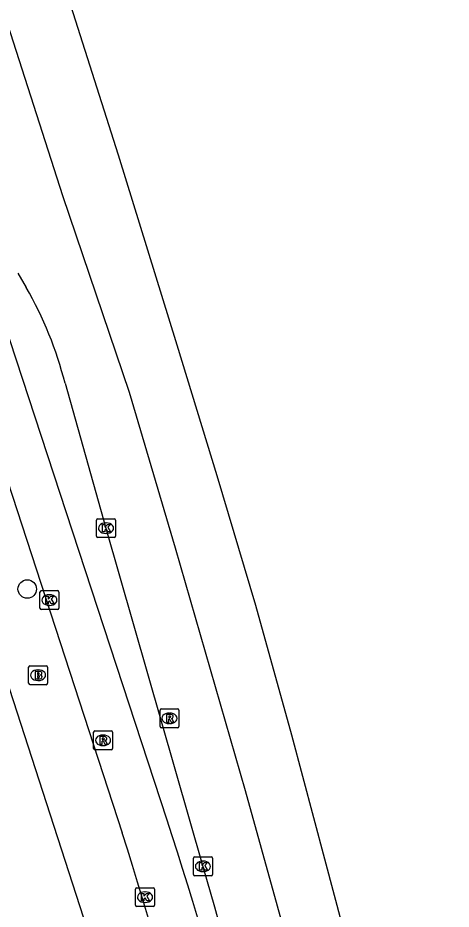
# Model space of a CAD drawing. Extents: x 158087 to 159494, y 382905 to 383981.
# Drawn here: x 159466.47 to 159489.36, y 383042.35 to 383089.45 of the extents above; entities that cross this region are included whole.
import ezdxf

# ---------------------------------------------------------------- set-up
doc = ezdxf.new("R2010")
doc.units = 0
for name, color, linetype in [('IMGEO_Boom', 7, 'Continuous'), ('IMGEO_Brandkraan', 7, 'Continuous'), ('IMGEO_Fietspad_gesloten', 7, 'Continuous'), ('IMGEO_Kolk', 7, 'Continuous'), ('IMGEO_Rijbaan_regionaal_gesloten', 7, 'Continuous'), ('IMGEO_Rioolput', 7, 'Continuous'), ('IMGEO_Voetpad_open', 7, 'Continuous')]:
    doc.layers.add(name, color=color, linetype=linetype)

msp = doc.modelspace()

# ---------------------------------------------------------------- linework, layer by layer
at = {"layer": 'IMGEO_Boom'}
msp.add_circle((159466.965, 383059.265), 0.489, dxfattribs=at)
at = {"layer": 'IMGEO_Brandkraan'}
for p, q in [((159467.035, 383054.284), (159467.035, 383055.136)), ((159467.11, 383055.21), (159467.962, 383055.21)), ((159467.523, 383054.99), (159467.548, 383054.99)), ((159468.036, 383055.136), (159468.036, 383054.284)), ((159467.546, 383054.43), (159467.521, 383054.43)), ((159467.962, 383054.21), (159467.11, 383054.21))]:
    msp.add_line(p, q, dxfattribs=at)
for points in [[(159467.035, 383054.284), (159467.035, 383055.136)], [(159467.11, 383055.21), (159467.962, 383055.21)], [(159467.383, 383054.91), (159467.383, 383054.51), (159467.596, 383054.51)], [(159467.614, 383054.91), (159467.383, 383054.91)], [(159467.562, 383054.829), (159467.508, 383054.829), (159467.508, 383054.753)], [(159468.036, 383055.136), (159468.036, 383054.284)], [(159467.508, 383054.753), (159467.561, 383054.753)], [(159467.57, 383054.677), (159467.508, 383054.677), (159467.508, 383054.596)], [(159467.508, 383054.596), (159467.57, 383054.596)], [(159467.962, 383054.21), (159467.11, 383054.21)]]:
    msp.add_lwpolyline(points, dxfattribs=at)
for centre, radius, start, end in [((159467.112, 383055.134), 0.0765, 91.552, 178.448), ((159467.112, 383055.134), 0.0765, 91.552, 178.448), ((159467.563, 383054.791), 0.0379, 267.8285, 90.9355), ((159467.618, 383054.765), 0.145, 59.4692, 91.5367), ((159467.643, 383054.812), 0.0922, 285.5137, 58.1501), ((159467.96, 383055.134), 0.0765, 1.552, 88.448), ((159467.96, 383055.134), 0.0765, 1.552, 88.448), ((159467.571, 383054.636), 0.0404, 269.8759, 90.5077), ((159467.602, 383054.761), 0.251, 268.6676, 293.5347), ((159467.648, 383054.62), 0.105, 301.3115, 78.989), ((159467.112, 383054.286), 0.0765, 181.552, 268.448), ((159467.112, 383054.286), 0.0765, 181.552, 268.448), ((159467.96, 383054.286), 0.0765, 271.552, 358.448), ((159467.96, 383054.286), 0.0765, 271.552, 358.448)]:
    msp.add_arc(centre, radius, start, end, dxfattribs=at)
for centre, major_axis, ratio, start_param, end_param in [((159467.522, 383054.71), (-0.387, 0.002), 0.722429, 4.712389, 7.853982), ((159467.547, 383054.71), (-0.39, 0.002), 0.717154, 1.570796, 4.712389)]:
    msp.add_ellipse(centre, major_axis=major_axis, ratio=ratio, start_param=start_param, end_param=end_param, dxfattribs=at)
at = {"layer": 'IMGEO_Fietspad_gesloten'}
for points in [[(159459.349, 383085.098), (159471.985, 383046.388)], [(159474.339, 383047.099), (159465.046, 383075.447)]]:
    msp.add_lwpolyline(points, dxfattribs=at)
for centre, radius, start, end in [((159166.063, 382947.883), 323.849, 12.67301, 17.84033), ((159136.254, 382940.98), 351.89, 12.67874, 17.43052)]:
    msp.add_arc(centre, radius, start, end, dxfattribs=at)
at = {"layer": 'IMGEO_Kolk'}
for p, q in [((159470.624, 383062.055), (159470.624, 383062.907)), ((159470.699, 383062.981), (159471.551, 383062.981)), ((159471.625, 383062.907), (159471.625, 383062.055)), ((159471.112, 383062.761), (159471.137, 383062.761)), ((159471.551, 383061.981), (159470.699, 383061.981)), ((159471.135, 383062.201), (159471.11, 383062.201)), ((159467.633, 383058.254), (159467.633, 383059.106)), ((159467.708, 383059.18), (159468.56, 383059.18)), ((159468.634, 383059.106), (159468.634, 383058.254)), ((159468.121, 383058.96), (159468.146, 383058.96)), ((159468.56, 383058.18), (159467.708, 383058.18)), ((159468.144, 383058.4), (159468.119, 383058.4)), ((159475.745, 383044.183), (159475.745, 383045.035)), ((159475.82, 383045.109), (159476.672, 383045.109)), ((159476.746, 383045.035), (159476.746, 383044.183)), ((159476.233, 383044.889), (159476.258, 383044.889)), ((159476.672, 383044.109), (159475.82, 383044.109)), ((159476.256, 383044.329), (159476.231, 383044.329)), ((159472.759, 383043.482), (159473.611, 383043.482)), ((159472.684, 383042.556), (159472.684, 383043.408)), ((159473.172, 383043.262), (159473.197, 383043.262)), ((159473.685, 383043.408), (159473.685, 383042.556)), ((159473.195, 383042.702), (159473.17, 383042.702)), ((159473.611, 383042.482), (159472.759, 383042.482))]:
    msp.add_line(p, q, dxfattribs=at)
for points in [[(159470.624, 383062.055), (159470.624, 383062.907)], [(159470.699, 383062.981), (159471.551, 383062.981)], [(159471.625, 383062.907), (159471.625, 383062.055)], [(159470.945, 383062.681), (159471.068, 383062.681), (159471.068, 383062.53), (159471.198, 383062.681), (159471.362, 383062.681), (159471.216, 383062.53), (159471.369, 383062.281), (159471.217, 383062.281), (159471.132, 383062.445), (159471.068, 383062.378), (159471.068, 383062.281), (159470.945, 383062.281), (159470.945, 383062.681)], [(159471.551, 383061.981), (159470.699, 383061.981)], [(159467.633, 383058.254), (159467.633, 383059.106)], [(159467.708, 383059.18), (159468.56, 383059.18)], [(159468.634, 383059.106), (159468.634, 383058.254)], [(159467.954, 383058.88), (159468.077, 383058.88), (159468.077, 383058.729), (159468.207, 383058.88), (159468.371, 383058.88), (159468.225, 383058.729), (159468.378, 383058.48), (159468.226, 383058.48), (159468.141, 383058.644), (159468.077, 383058.577), (159468.077, 383058.48), (159467.954, 383058.48), (159467.954, 383058.88)], [(159468.56, 383058.18), (159467.708, 383058.18)], [(159475.745, 383044.183), (159475.745, 383045.035)], [(159475.82, 383045.109), (159476.672, 383045.109)], [(159476.746, 383045.035), (159476.746, 383044.183)], [(159476.066, 383044.809), (159476.189, 383044.809), (159476.189, 383044.658), (159476.319, 383044.809), (159476.483, 383044.809), (159476.337, 383044.658), (159476.49, 383044.409), (159476.338, 383044.409), (159476.253, 383044.573), (159476.189, 383044.506), (159476.189, 383044.409), (159476.066, 383044.409), (159476.066, 383044.809)], [(159476.672, 383044.109), (159475.82, 383044.109)], [(159472.759, 383043.482), (159473.611, 383043.482)], [(159472.684, 383042.556), (159472.684, 383043.408)], [(159473.005, 383043.182), (159473.128, 383043.182), (159473.128, 383043.031), (159473.258, 383043.182), (159473.422, 383043.182), (159473.276, 383043.031), (159473.429, 383042.782), (159473.277, 383042.782), (159473.192, 383042.946), (159473.128, 383042.879), (159473.128, 383042.782), (159473.005, 383042.782), (159473.005, 383043.182)], [(159473.685, 383043.408), (159473.685, 383042.556)], [(159473.611, 383042.482), (159472.759, 383042.482)]]:
    msp.add_lwpolyline(points, dxfattribs=at)
for centre, start, end in [((159470.701, 383062.905), 91.552, 178.448), ((159470.701, 383062.905), 91.552, 178.448), ((159471.549, 383062.905), 1.552, 88.448), ((159471.549, 383062.905), 1.552, 88.448), ((159470.701, 383062.057), 181.552, 268.448), ((159470.701, 383062.057), 181.552, 268.448), ((159471.549, 383062.057), 271.552, 358.448), ((159471.549, 383062.057), 271.552, 358.448), ((159467.71, 383059.104), 91.552, 178.448), ((159467.71, 383059.104), 91.552, 178.448), ((159468.558, 383059.104), 1.552, 88.448), ((159468.558, 383059.104), 1.552, 88.448), ((159467.71, 383058.256), 181.552, 268.448), ((159467.71, 383058.256), 181.552, 268.448), ((159468.558, 383058.256), 271.552, 358.448), ((159468.558, 383058.256), 271.552, 358.448), ((159475.822, 383045.033), 91.552, 178.448), ((159475.822, 383045.033), 91.552, 178.448), ((159476.67, 383045.033), 1.552, 88.448), ((159476.67, 383045.033), 1.552, 88.448), ((159475.822, 383044.185), 181.552, 268.448), ((159475.822, 383044.185), 181.552, 268.448), ((159476.67, 383044.185), 271.552, 358.448), ((159476.67, 383044.185), 271.552, 358.448), ((159472.761, 383043.406), 91.552, 178.448), ((159472.761, 383043.406), 91.552, 178.448), ((159473.609, 383043.406), 1.552, 88.448), ((159473.609, 383043.406), 1.552, 88.448), ((159472.761, 383042.558), 181.552, 268.448), ((159472.761, 383042.558), 181.552, 268.448), ((159473.609, 383042.558), 271.552, 358.448), ((159473.609, 383042.558), 271.552, 358.448)]:
    msp.add_arc(centre, 0.0765, start, end, dxfattribs=at)
for centre, major_axis, ratio, start_param, end_param in [((159471.111, 383062.481), (-0.387, 0.002), 0.722429, 4.712389, 7.853982), ((159471.136, 383062.481), (-0.39, 0.002), 0.717154, 1.570796, 4.712389), ((159468.12, 383058.68), (-0.387, 0.002), 0.722429, 4.712389, 7.853982), ((159468.145, 383058.68), (-0.39, 0.002), 0.717154, 1.570796, 4.712389), ((159476.232, 383044.609), (-0.387, 0.002), 0.722429, 4.712389, 7.853982), ((159476.257, 383044.609), (-0.39, 0.002), 0.717154, 1.570796, 4.712389), ((159473.171, 383042.982), (-0.387, 0.002), 0.722429, 4.712389, 7.853982), ((159473.196, 383042.982), (-0.39, 0.002), 0.717154, 1.570796, 4.712389)]:
    msp.add_ellipse(centre, major_axis=major_axis, ratio=ratio, start_param=start_param, end_param=end_param, dxfattribs=at)
at = {"layer": 'IMGEO_Rijbaan_regionaal_gesloten'}
for points in [[(159441.197, 383177.182), (159447.226, 383158.633), (159455.926, 383131.577), (159464.824, 383103.97), (159471.773, 383082.215), (159474.872, 383072.163), (159476.971, 383065.261), (159479.021, 383058.41), (159480.921, 383051.558), (159482.671, 383045.007), (159484.569, 383037.855), (159486.369, 383030.603), (159488.357, 383022.449), (159489.356, 383018.353)], [(159486.627, 383017.291), (159483.553, 383029.65), (159481.021, 383039.465), (159478.489, 383048.595), (159474.796, 383061.418), (159472.37, 383069.65), (159468.836, 383080.045), (159459.934, 383107.768)], [(159466.459, 383075.954), (159466.913, 383075.193)], [(159468.961, 383070.137), (159471.122, 383062.481), (159476.246, 383044.609), (159476.864, 383042.471), (159477.656, 383039.54), (159478.436, 383036.636), (159480.158, 383029.55), (159482.793, 383019.134), (159483.091, 383018.052)]]:
    msp.add_lwpolyline(points, dxfattribs=at)
msp.add_arc((159449.642, 383065.254), 19.927, 14.1838, 29.9183, dxfattribs=at)
at = {"layer": 'IMGEO_Rioolput'}
for p, q in [((159474.052, 383052.933), (159474.904, 383052.933)), ((159473.977, 383052.007), (159473.977, 383052.859)), ((159474.465, 383052.713), (159474.49, 383052.713)), ((159474.978, 383052.859), (159474.978, 383052.007)), ((159474.488, 383052.153), (159474.463, 383052.153)), ((159470.468, 383050.841), (159470.468, 383051.693)), ((159470.543, 383051.767), (159471.395, 383051.767)), ((159470.956, 383051.547), (159470.981, 383051.547)), ((159471.469, 383051.693), (159471.469, 383050.841)), ((159474.904, 383051.933), (159474.052, 383051.933)), ((159471.395, 383050.767), (159470.543, 383050.767)), ((159470.979, 383050.987), (159470.954, 383050.987))]:
    msp.add_line(p, q, dxfattribs=at)
for points in [[(159474.052, 383052.933), (159474.904, 383052.933)], [(159473.977, 383052.007), (159473.977, 383052.859)], [(159474.566, 383052.631), (159474.314, 383052.633), (159474.314, 383052.233)], [(159474.492, 383052.552), (159474.438, 383052.552), (159474.438, 383052.471)], [(159474.438, 383052.471), (159474.49, 383052.471)], [(159474.978, 383052.859), (159474.978, 383052.007)], [(159474.314, 383052.233), (159474.438, 383052.233), (159474.438, 383052.395), (159474.449, 383052.395)], [(159474.496, 383052.366), (159474.567, 383052.233), (159474.707, 383052.233), (159474.642, 383052.359)], [(159470.468, 383050.841), (159470.468, 383051.693)], [(159470.543, 383051.767), (159471.395, 383051.767)], [(159471.469, 383051.693), (159471.469, 383050.841)], [(159474.904, 383051.933), (159474.052, 383051.933)], [(159471.057, 383051.465), (159470.805, 383051.467), (159470.805, 383051.067)], [(159470.805, 383051.067), (159470.929, 383051.067), (159470.929, 383051.229), (159470.94, 383051.229)], [(159470.983, 383051.386), (159470.929, 383051.386), (159470.929, 383051.305)], [(159470.929, 383051.305), (159470.981, 383051.305)], [(159470.987, 383051.2), (159471.058, 383051.067), (159471.198, 383051.067), (159471.133, 383051.193)], [(159471.395, 383050.767), (159470.543, 383050.767)]]:
    msp.add_lwpolyline(points, dxfattribs=at)
for centre, radius, start, end in [((159474.054, 383052.857), 0.0765, 91.552, 178.448), ((159474.054, 383052.857), 0.0765, 91.552, 178.448), ((159474.902, 383052.857), 0.0765, 1.552, 88.448), ((159474.902, 383052.857), 0.0765, 1.552, 88.448), ((159474.474, 383052.66), 0.19, 274.7715, 282.9687), ((159474.498, 383052.456), 0.0964, 77.0061, 93.1865), ((159474.512, 383052.513), 0.0378, 276.6634, 79.6772), ((159474.565, 383052.521), 0.109, 350.3612, 89.416), ((159474.563, 383052.521), 0.112, 277.5842, 350.9817), ((159474.054, 383052.009), 0.0765, 181.552, 268.448), ((159474.054, 383052.009), 0.0765, 181.552, 268.448), ((159474.448, 383052.342), 0.0533, 26.0293, 88.6989), ((159474.547, 383052.306), 0.108, 29.5134, 73.7905), ((159474.902, 383052.009), 0.0765, 271.552, 358.448), ((159474.902, 383052.009), 0.0765, 271.552, 358.448), ((159470.545, 383051.691), 0.0765, 91.552, 178.448), ((159470.545, 383051.691), 0.0765, 91.552, 178.448), ((159471.393, 383051.691), 0.0765, 1.552, 88.448), ((159471.393, 383051.691), 0.0765, 1.552, 88.448), ((159470.939, 383051.176), 0.0533, 26.0293, 88.6989), ((159470.965, 383051.494), 0.19, 274.7715, 282.9687), ((159470.989, 383051.29), 0.0964, 77.0061, 93.1865), ((159471.003, 383051.347), 0.0378, 276.6634, 79.6772), ((159471.056, 383051.355), 0.109, 350.3612, 89.416), ((159471.054, 383051.355), 0.112, 277.5842, 350.9817), ((159471.038, 383051.14), 0.108, 29.5134, 73.7905), ((159470.545, 383050.843), 0.0765, 181.552, 268.448), ((159470.545, 383050.843), 0.0765, 181.552, 268.448), ((159471.393, 383050.843), 0.0765, 271.552, 358.448), ((159471.393, 383050.843), 0.0765, 271.552, 358.448)]:
    msp.add_arc(centre, radius, start, end, dxfattribs=at)
for centre, major_axis, ratio, start_param, end_param in [((159474.464, 383052.433), (-0.387, 0.002), 0.722429, 4.712389, 7.853982), ((159474.489, 383052.433), (-0.39, 0.002), 0.717154, 1.570796, 4.712389), ((159470.955, 383051.267), (-0.387, 0.002), 0.722429, 4.712389, 7.853982), ((159470.98, 383051.267), (-0.39, 0.002), 0.717154, 1.570796, 4.712389)]:
    msp.add_ellipse(centre, major_axis=major_axis, ratio=ratio, start_param=start_param, end_param=end_param, dxfattribs=at)
at = {"layer": 'IMGEO_Voetpad_open'}
msp.add_lwpolyline([(159478.717, 383014.761), (159456.073, 383084.704), (159440.509, 383132.78), (159438.159, 383134.063)], dxfattribs=at)

doc.saveas('drawing.dxf')
